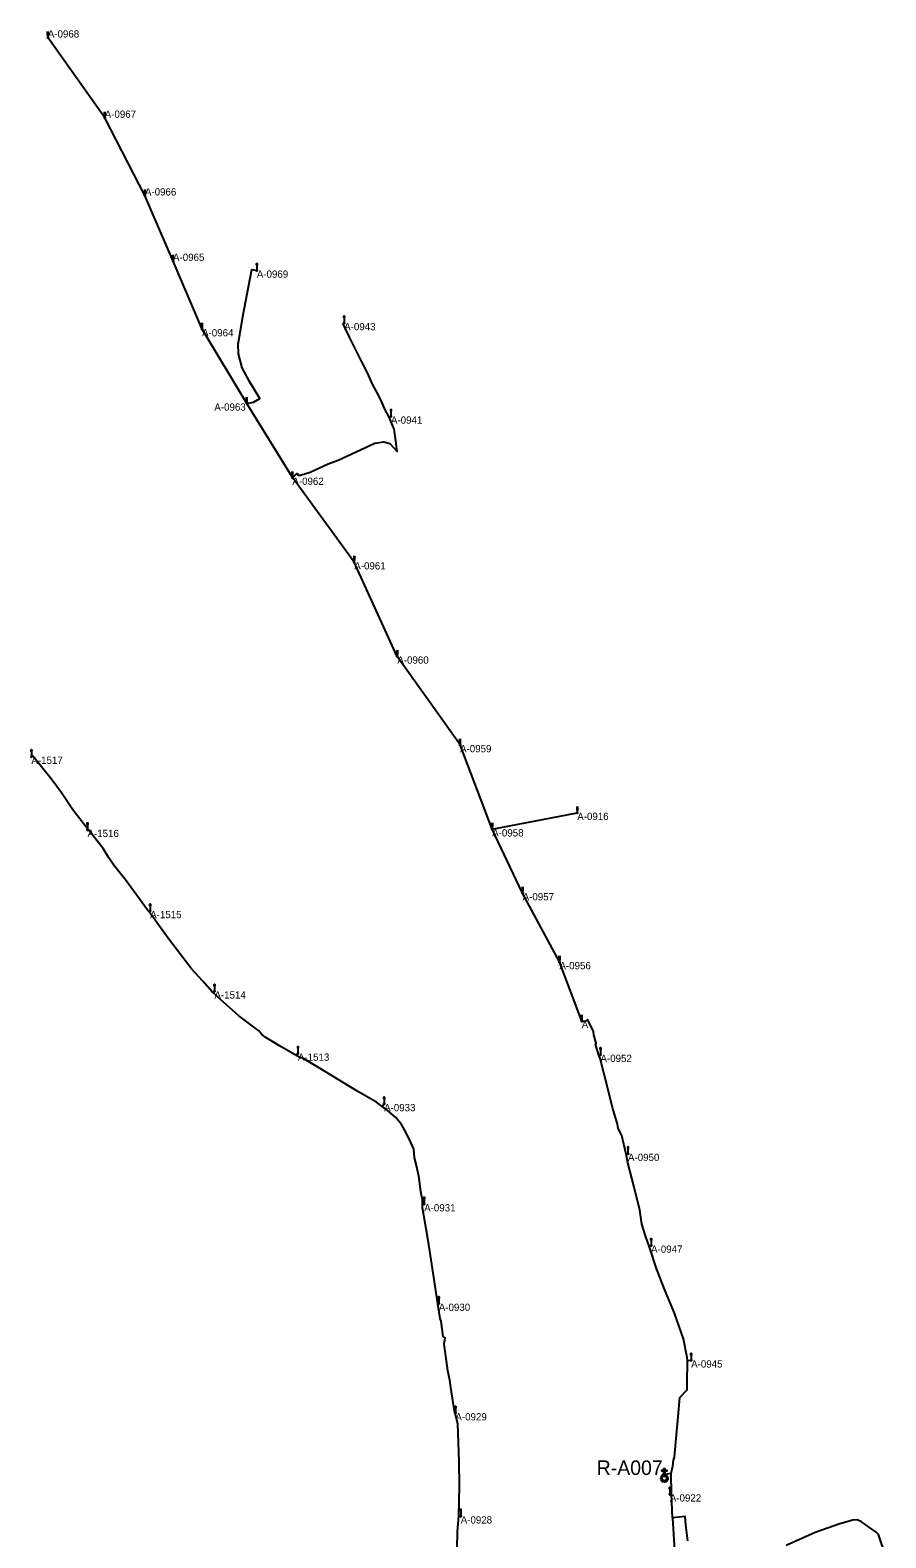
# Model space of a CAD drawing. Extents: x -729889 to -691139, y -995431 to -974354.
# Drawn here: x -727583 to -727230, y -977323 to -976701 of the extents above; entities that cross this region are included whole.
import ezdxf

# ---------------------------------------------------------------- set-up
doc = ezdxf.new("R2010")
doc.units = 0
for name, color, linetype in [('AES venkovní vedení', 7, 'Continuous'), ('Atributy', 7, 'Continuous'), ('Dočasné zaměření bodu', 7, 'Continuous'), ('Skutečně zaměřené kabelové vedení', 7, 'Continuous'), ('Spínací bod veřejného osvětlení', 7, 'Continuous'), ('Světelný bod na stožáru jiného správce (ČEZ)', 7, 'Continuous'), ('Světelný bod na stožáru sadovém', 7, 'Continuous')]:
    doc.layers.add(name, color=color, linetype=linetype)

# ---------------------------------------------------------------- blocks, each defined once
blk = doc.blocks.new('POINT_DISPLAY')
blk.add_line((0, 0), (0, 0))
blk = doc.blocks.new('6.571')
at = {"layer": 'Světelný bod na stožáru sadovém'}
for p, q in [((-0.51, 2.54), (0.51, 2.54)), ((0, 2.54), (0, 0.2))]:
    blk.add_line(p, q, dxfattribs=at)
for points in [[(0.25, 2.54), (0.25, 2.56), (0.25, 2.58), (0.24, 2.6), (0.24, 2.62), (0.23, 2.64), (0.22, 2.66), (0.21, 2.69), (0.19, 2.7), (0.18, 2.72), (0.16, 2.73), (0.15, 2.75), (0.13, 2.76), (0.11, 2.77), (0.09, 2.78), (0.07, 2.78), (0.05, 2.79), (0.02, 2.79), (0, 2.79), (-0.02, 2.79), (-0.05, 2.79), (-0.07, 2.78), (-0.09, 2.78), (-0.11, 2.77), (-0.13, 2.76), (-0.15, 2.75), (-0.16, 2.73), (-0.18, 2.72), (-0.19, 2.7), (-0.21, 2.69), (-0.22, 2.66), (-0.23, 2.64), (-0.24, 2.62), (-0.24, 2.6), (-0.25, 2.58), (-0.25, 2.56), (-0.25, 2.54)], [(-0.2, 0), (-0.17, -0.1), (-0.08, -0.18), (0.04, -0.19), (0.13, -0.14), (0.19, -0.05), (0.18, 0.07), (0.12, 0.15), (0.02, 0.19), (-0.09, 0.17), (-0.17, 0.09), (-0.18, -0.01), (-0.15, -0.1), (-0.06, -0.17), (0.04, -0.17), (0.12, -0.12), (0.17, -0.03), (0.16, 0.08), (0.1, 0.14), (0.01, 0.17), (-0.09, 0.14), (-0.15, 0.07), (-0.16, -0.01), (-0.12, -0.1), (-0.04, -0.15), (0.04, -0.15), (0.12, -0.1), (0.15, -0.01), (0.14, 0.07), (0.08, 0.13), (-0.01, 0.15), (-0.09, 0.12), (-0.13, 0.06), (-0.14, -0.02), (-0.1, -0.1), (-0.03, -0.13), (0.04, -0.13), (0.11, -0.08), (0.13, 0), (0.12, 0.07), (0.06, 0.12), (-0.02, 0.13), (-0.08, 0.1), (-0.12, 0.05), (-0.12, -0.03), (-0.08, -0.09), (-0.02, -0.11), (0.05, -0.11), (0.1, -0.06), (0.11, 0.01), (0.1, 0.06), (0.05, 0.11), (-0.02, 0.11), (-0.07, 0.09), (-0.1, 0.04), (-0.1, -0.03), (-0.06, -0.08), (-0.02, -0.1), (0.05, -0.08), (0.09, -0.04), (0.1, 0.01), (0.08, 0.06), (0.03, 0.09), (-0.02, 0.09), (-0.06, 0.07), (-0.08, 0.02), (-0.08, -0.03), (-0.05, -0.06), (-0.01, -0.08), (0.04, -0.06), (0.07, -0.03), (0.07, 0.01), (0.06, 0.05), (0.02, 0.07), (-0.02, 0.07), (-0.05, 0.05), (-0.07, 0.02), (-0.06, -0.03), (-0.04, -0.05), (0, -0.06), (0.04, -0.04), (0.05, -0.02), (0.06, 0.01), (0.04, 0.04), (0.01, 0.05), (-0.02, 0.05), (-0.04, 0.04), (-0.05, 0.01), (-0.04, -0.02), (-0.02, -0.03), (0.01, -0.04), (0.03, -0.03), (0.04, -0.01), (0.04, 0.01), (0.02, 0.03), (0.01, 0.04), (-0.01, 0.03), (-0.02, 0.02), (-0.03, 0.01), (-0.02, -0.01), (-0.01, -0.02)], [(-0.01, -0.02), (0.01, -0.02), (0.01, -0.01), (0.02, 0), (0.02, 0.01), (0.01, 0.02), (0, 0.02), (-0.01, 0.01), (-0.01, 0.01), (-0.01, 0.01)]]:
    blk.add_lwpolyline(points, dxfattribs=at)
blk.add_circle((0, 0), 0.203, dxfattribs=at)
blk = doc.blocks.new('5.25')
at = {"layer": 'Světelný bod na stožáru jiného správce (ČEZ)'}
for p, q in [((-0.5, 2.29), (0.5, 2.29)), ((-0.5, 1.79), (0.5, 1.79)), ((-0.5, 1.29), (0.5, 1.29)), ((0, 2.29), (0, 0.2))]:
    blk.add_line(p, q, dxfattribs=at)
for points in [[(-0.2, 0), (-0.17, -0.1), (-0.07, -0.18), (0.04, -0.18), (0.13, -0.14), (0.18, -0.04), (0.17, 0.07), (0.11, 0.15), (0.02, 0.19), (-0.09, 0.16), (-0.16, 0.08), (-0.18, 0), (-0.14, -0.1), (-0.05, -0.16), (0.04, -0.16), (0.12, -0.12), (0.17, -0.02), (0.15, 0.07), (0.1, 0.14), (0, 0.17), (-0.09, 0.14), (-0.14, 0.07), (-0.16, -0.01), (-0.12, -0.1), (-0.04, -0.15), (0.04, -0.14), (0.11, -0.1), (0.15, -0.01), (0.13, 0.07), (0.08, 0.13), (0, 0.15), (-0.08, 0.12), (-0.13, 0.06), (-0.14, -0.02), (-0.09, -0.09), (-0.03, -0.13), (0.04, -0.12), (0.1, -0.07), (0.13, 0), (0.11, 0.06), (0.06, 0.11), (-0.01, 0.13), (-0.08, 0.1), (-0.11, 0.04), (-0.12, -0.02), (-0.08, -0.08), (-0.02, -0.11), (0.04, -0.1), (0.09, -0.05), (0.11, 0), (0.09, 0.06), (0.04, 0.1), (-0.02, 0.11), (-0.07, 0.08), (-0.1, 0.03), (-0.09, -0.03), (-0.06, -0.07), (-0.01, -0.09), (0.04, -0.08), (0.08, -0.04), (0.09, 0), (0.07, 0.05), (0.03, 0.09), (-0.02, 0.09), (-0.06, 0.06), (-0.08, 0.02), (-0.07, -0.03), (-0.05, -0.06), (0, -0.07), (0.04, -0.06), (0.06, -0.03), (0.07, 0.01), (0.05, 0.05), (0.02, 0.07), (-0.01, 0.07), (-0.05, 0.05), (-0.06, 0.01), (-0.05, -0.02), (-0.03, -0.04), (0, -0.05), (0.03, -0.04), (0.05, -0.02), (0.05, 0.01), (0.04, 0.04), (0.01, 0.05), (-0.01, 0.05), (-0.03, 0.03), (-0.04, 0), (-0.04, -0.01), (-0.02, -0.03), (0, -0.03), (0.02, -0.02), (0.03, -0.01), (0.03, 0.01), (0.02, 0.02), (0, 0.03), (-0.01, 0.03), (-0.02, 0.02), (-0.02, 0), (-0.02, 0), (-0.01, -0.01)], [(-0.01, -0.01), (0, -0.01), (0.01, -0.01), (0.01, 0), (0.01, 0.01), (0.01, 0.01), (0, 0.01), (0, 0.01), (0, 0), (0, 0)]]:
    blk.add_lwpolyline(points, dxfattribs=at)
blk.add_circle((0, 0), 0.199, dxfattribs=at)
blk = doc.blocks.new('5.25_BB')
at = {"layer": 'Světelný bod na stožáru jiného správce (ČEZ)'}
for p, q in [((-0.5, 2.29), (0.5, 2.29)), ((-0.5, 1.79), (0.5, 1.79)), ((-0.5, 1.29), (0.5, 1.29)), ((0, 2.29), (0, 0.2))]:
    blk.add_line(p, q, dxfattribs=at)
for points in [[(-0.2, 0), (-0.17, -0.1), (-0.07, -0.18), (0.04, -0.18), (0.13, -0.14), (0.18, -0.04), (0.17, 0.07), (0.11, 0.15), (0.02, 0.19), (-0.09, 0.16), (-0.16, 0.08), (-0.18, 0), (-0.14, -0.1), (-0.05, -0.16), (0.04, -0.16), (0.12, -0.12), (0.17, -0.02), (0.15, 0.07), (0.1, 0.14), (0, 0.17), (-0.09, 0.14), (-0.14, 0.07), (-0.16, -0.01), (-0.12, -0.1), (-0.04, -0.15), (0.04, -0.14), (0.11, -0.1), (0.15, -0.01), (0.13, 0.07), (0.08, 0.13), (0, 0.15), (-0.08, 0.12), (-0.13, 0.06), (-0.14, -0.02), (-0.09, -0.09), (-0.03, -0.13), (0.04, -0.12), (0.1, -0.07), (0.13, 0), (0.11, 0.06), (0.06, 0.11), (-0.01, 0.13), (-0.08, 0.1), (-0.11, 0.04), (-0.12, -0.02), (-0.08, -0.08), (-0.02, -0.11), (0.04, -0.1), (0.09, -0.05), (0.11, 0), (0.09, 0.06), (0.04, 0.1), (-0.02, 0.11), (-0.07, 0.08), (-0.1, 0.03), (-0.09, -0.03), (-0.06, -0.07), (-0.01, -0.09), (0.04, -0.08), (0.08, -0.04), (0.09, 0), (0.07, 0.05), (0.03, 0.09), (-0.02, 0.09), (-0.06, 0.06), (-0.08, 0.02), (-0.07, -0.03), (-0.05, -0.06), (0, -0.07), (0.04, -0.06), (0.06, -0.03), (0.07, 0.01), (0.05, 0.05), (0.02, 0.07), (-0.01, 0.07), (-0.05, 0.05), (-0.06, 0.01), (-0.05, -0.02), (-0.03, -0.04), (0, -0.05), (0.03, -0.04), (0.05, -0.02), (0.05, 0.01), (0.04, 0.04), (0.01, 0.05), (-0.01, 0.05), (-0.03, 0.03), (-0.04, 0), (-0.04, -0.01), (-0.02, -0.03), (0, -0.03), (0.02, -0.02), (0.03, -0.01), (0.03, 0.01), (0.02, 0.02), (0, 0.03), (-0.01, 0.03), (-0.02, 0.02), (-0.02, 0), (-0.02, 0), (-0.01, -0.01)], [(-0.01, -0.01), (0, -0.01), (0.01, -0.01), (0.01, 0), (0.01, 0.01), (0.01, 0.01), (0, 0.01), (0, 0.01), (0, 0), (0, 0)]]:
    blk.add_lwpolyline(points, dxfattribs=at)
blk.add_circle((0, 0), 0.199, dxfattribs=at)
blk = doc.blocks.new('6.06')
at = {"layer": 'Spínací bod veřejného osvětlení'}
blk.add_lwpolyline([(-0.22, 0.06), (-0.22, 1.7), (-1.04, 1.7), (-1.04, 2.08), (-0.22, 2.08), (-0.22, 2.83), (0.23, 2.83), (0.23, 2.08), (1.06, 2.08), (1.06, 1.7), (0.23, 1.7), (0.23, 0.06)], close=True, dxfattribs=at)
for radius in [1.5, 0.945]:
    blk.add_circle((0, -1.33), radius, dxfattribs=at)

msp = doc.modelspace()

# ---------------------------------------------------------------- linework, layer by layer
at = {"layer": 'AES venkovní vedení'}
msp.add_line((-727474.63, -976885.69), (-727493.48, -976855.07), dxfattribs=at)
for points in [[(-727493.48, -976855.07), (-727511.88, -976824.43), (-727523.86, -976796.36), (-727535.44, -976769.36), (-727552.05, -976737.3), (-727575.5, -976704.18)], [(-727392.21, -977030.76), (-727405.46, -976996.02), (-727431.34, -976959.45), (-727449.09, -976920.6), (-727474.63, -976885.69)], [(-727355.27, -977109.9), (-727364.46, -977085.55), (-727379.64, -977057.12), (-727392.21, -977030.76), (-727357.12, -977023.97)]]:
    msp.add_lwpolyline(points, dxfattribs=at)
at = {"layer": 'Skutečně zaměřené kabelové vedení'}
msp.add_line((-727318.26, -977305.16), (-727318.32, -977296.47), dxfattribs=at)
for points in [[(-727493.48, -976855.07), (-727490.73, -976854.64), (-727487.99, -976853.06), (-727492.29, -976845.99), (-727495.39, -976840.37), (-727496.87, -976834.69), (-727496.99, -976830.47), (-727496.26, -976826.82), (-727495.08, -976819.27), (-727491.38, -976799.87), (-727489.28, -976800.23)], [(-727434.64, -976860.82), (-727436.51, -976857.52), (-727437.53, -976854.91), (-727439.42, -976851.09), (-727441.43, -976847.39), (-727443.7, -976842.48), (-727445.59, -976838.73), (-727448.04, -976833.8), (-727451.05, -976827.74), (-727453.67, -976822.26), (-727453.25, -976821.88)], [(-727474.63, -976885.69), (-727472.63, -976884.03), (-727472.18, -976884.64), (-727471.25, -976884.73), (-727467.23, -976883.43), (-727459.82, -976880.02), (-727455.79, -976878.51), (-727444.46, -976873.34), (-727440.62, -976871.47), (-727436.94, -976870.99), (-727434.47, -976871.65), (-727431.47, -976874.89), (-727431.95, -976870.55), (-727432.61, -976865.76), (-727434.64, -976860.82), (-727433.96, -976860.44)], [(-727559.14, -977030.99), (-727558.94, -977030.81), (-727565.25, -977022.82), (-727569.91, -977015.82), (-727574.15, -977009.93), (-727581.01, -977001.47), (-727581.77, -977000.48), (-727582.28, -977000.81)], [(-727533.28, -977064.46), (-727533.76, -977064.91), (-727534.25, -977064.24), (-727543.43, -977051.6), (-727548.38, -977045.49), (-727550.37, -977042.55), (-727552.72, -977038.71), (-727558.92, -977030.85), (-727559.14, -977030.99)], [(-727533.28, -977064.46), (-727533.76, -977064.91), (-727534.25, -977064.24), (-727543.43, -977051.6), (-727548.38, -977045.49)], [(-727506.78, -977097.63), (-727507.23, -977098.21), (-727507.81, -977097.72), (-727511.56, -977093.46), (-727516.24, -977088.38), (-727525.59, -977076.08), (-727533.76, -977064.91), (-727533.28, -977064.46)], [(-727472.33, -977123.3), (-727472.82, -977124.21), (-727479.96, -977120.14), (-727485.54, -977116.71), (-727487.2, -977115.45), (-727488.4, -977113.99), (-727496.66, -977107.76), (-727505.5, -977099.89), (-727507.23, -977098.21), (-727506.78, -977097.63)], [(-727348.23, -977124.01), (-727349.61, -977119.45), (-727349.25, -977119.06), (-727350.28, -977115.62), (-727350.48, -977114.23), (-727351.79, -977111.28), (-727352.89, -977109.22), (-727353.8, -977110.04), (-727354.9, -977110.1), (-727355.27, -977109.9)], [(-727436.79, -977144.12), (-727437.56, -977145.18), (-727439.96, -977143.42), (-727447.61, -977138.99), (-727463.9, -977129.08), (-727470.63, -977125.16), (-727471.82, -977124.84), (-727472.82, -977124.21), (-727472.33, -977123.3)], [(-727336.92, -977164.79), (-727338.76, -977157.2), (-727340.2, -977154.22), (-727340.49, -977152.51), (-727342.63, -977145.61), (-727344.69, -977137.14), (-727347.66, -977125.37), (-727348.23, -977124.01), (-727347.53, -977123.8)], [(-727420.93, -977185.45), (-727420.92, -977183.65), (-727421.67, -977180.33), (-727422.34, -977174.72), (-727423.27, -977170.1), (-727424.19, -977166.3), (-727424.51, -977162.84), (-727426.33, -977158.8), (-727428.33, -977154.81), (-727429.62, -977152.55), (-727432.01, -977149.65), (-727435.5, -977146.68), (-727437.56, -977145.18), (-727436.79, -977144.12)], [(-727327.51, -977202.79), (-727328.81, -977198.94), (-727330.42, -977193.7), (-727331.33, -977187.93), (-727333.78, -977177.94), (-727336.21, -977168.44), (-727336.92, -977164.79), (-727336.19, -977164.65)], [(-727414.59, -977226.55), (-727414.99, -977223.79), (-727416.47, -977214.79), (-727418.34, -977202.16), (-727419.42, -977195.7), (-727420.93, -977186.96), (-727420.93, -977185.45), (-727420.27, -977185.45)], [(-727311.71, -977250), (-727311.8, -977248.74), (-727313.3, -977240.99), (-727317.03, -977230.49), (-727321.13, -977220.47), (-727324.25, -977212.47), (-727327.51, -977202.79), (-727326.66, -977202.5)], [(-727407.37, -977271.68), (-727407.63, -977271.72), (-727409.28, -977261.12), (-727409.74, -977258.11), (-727410.5, -977254.2), (-727411.04, -977250.15), (-727412.03, -977243.19), (-727411.57, -977240.62), (-727412.49, -977240.1), (-727413.29, -977233.76), (-727413.71, -977232.69), (-727414.59, -977226.55), (-727414.22, -977226.5)], [(-727322.13, -977297.49), (-727321.94, -977297.06), (-727320.65, -977296.92), (-727318.32, -977296.47), (-727317.68, -977293.53), (-727317.48, -977291.03), (-727317.05, -977289.87), (-727316.21, -977280.7), (-727315.56, -977273.18), (-727314.85, -977265.2), (-727311.84, -977262.09), (-727311.72, -977259.47), (-727311.71, -977250), (-727310.14, -977249.89)], [(-727407.63, -977271.72), (-727406.46, -977275.91), (-727405.98, -977291.66), (-727405.88, -977301.64), (-727406.14, -977314.22), (-727405.19, -977314.23)], [(-727317.77, -977314.82), (-727318.26, -977305.16), (-727318.93, -977305.16)], [(-727406.14, -977314.22), (-727406.64, -977320.57), (-727406.82, -977327.65), (-727406.79, -977329.45), (-727406.68, -977340.49), (-727405.77, -977340.94)], [(-727311.5, -977324.42), (-727312.29, -977317.75), (-727312.56, -977314.35), (-727317.77, -977314.82), (-727316.87, -977330.62)], [(-727229.83, -977330.66), (-727232.92, -977321.78), (-727233.86, -977320.81), (-727239.93, -977316.52), (-727241.69, -977315.75), (-727243.43, -977315.82), (-727248.85, -977317.4), (-727258.98, -977320.94), (-727270.95, -977326.32)]]:
    msp.add_lwpolyline(points, dxfattribs=at)

# ---------------------------------------------------------------- block references
at = {"layer": 'Dočasné zaměření bodu'}
msp.add_blockref('POINT_DISPLAY', (-727431.13, -977149.35), dxfattribs=at)
at = {"layer": 'Spínací bod veřejného osvětlení'}
msp.add_blockref('6.06', (-727321.19, -977297.3), dxfattribs=at)
at = {"layer": 'Světelný bod na stožáru jiného správce (ČEZ)', "xscale": 1.0049999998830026, "yscale": 1.0049999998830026}
for name, p in [('5.25_BB', (-727575.5, -976704.18)), ('5.25', (-727552.05, -976737.3)), ('5.25', (-727535.44, -976769.36)), ('5.25', (-727523.86, -976796.36)), ('5.25', (-727511.88, -976824.43)), ('5.25', (-727493.48, -976855.07)), ('5.25', (-727474.63, -976885.69)), ('5.25', (-727449.09, -976920.6)), ('5.25', (-727431.34, -976959.45)), ('5.25', (-727405.46, -976996.02)), ('5.25', (-727357.12, -977023.97)), ('5.25', (-727392.21, -977030.76)), ('5.25', (-727379.64, -977057.12)), ('5.25', (-727364.46, -977085.55)), ('5.25', (-727355.27, -977109.9))]:
    msp.add_blockref(name, p, dxfattribs=at)
at = {"layer": 'Světelný bod na stožáru sadovém', "xscale": 1.0016949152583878, "yscale": 1.0016949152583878}
for p in [(-727489.28, -976800.23), (-727453.25, -976821.88), (-727433.96, -976860.44), (-727582.28, -977000.81), (-727559.14, -977030.99), (-727533.28, -977064.46), (-727506.78, -977097.63), (-727472.33, -977123.3), (-727347.53, -977123.8), (-727436.79, -977144.12), (-727336.19, -977164.65), (-727420.27, -977185.45), (-727326.66, -977202.5), (-727414.22, -977226.5), (-727310.14, -977249.89), (-727407.37, -977271.68), (-727318.93, -977305.16), (-727405.19, -977314.23)]:
    msp.add_blockref('6.571', p, dxfattribs=at)

# ---------------------------------------------------------------- texts
at = {"layer": 'Atributy'}
for s, height, p in [('A-0968', 3, (-727575.5, -976704.13)), ('A-0967', 3, (-727552.05, -976737.25)), ('A-0966', 3, (-727535.44, -976769.31)), ('A-0965', 3, (-727523.86, -976796.31)), ('A-0969', 3, (-727489.28, -976803.24)), ('A-0943', 3, (-727453.25, -976824.89)), ('A-0964', 3, (-727511.88, -976827.44)), ('A-0963', 3, (-727506.81, -976858.08)), ('A-0941', 3, (-727433.96, -976863.45)), ('A-0962', 3, (-727474.63, -976888.7)), ('A-0961', 3, (-727449.09, -976923.61)), ('A-0960', 3, (-727431.34, -976962.46)), ('A-0959', 3, (-727405.46, -976999.03)), ('A-1517', 3, (-727582.28, -977003.82)), ('A-0916', 3, (-727357.12, -977026.98)), ('A-1516', 3, (-727559.14, -977034.01)), ('A-0958', 3, (-727392.21, -977033.77)), ('A-0957', 3, (-727379.64, -977060.13)), ('A-1515', 3, (-727533.28, -977067.47)), ('A-0956', 3, (-727364.46, -977088.56)), ('A-1514', 3, (-727506.78, -977100.64)), ('A', 3, (-727355.27, -977112.9)), ('A-1513', 3, (-727472.33, -977126.31)), ('A-0952', 3, (-727347.53, -977126.81)), ('A-0933', 3, (-727436.79, -977147.13)), ('A-0950', 3, (-727336.19, -977167.66)), ('A-0931', 3, (-727420.27, -977188.46)), ('A-0947', 3, (-727326.66, -977205.51)), ('A-0930', 3, (-727414.22, -977229.51)), ('A-0945', 3, (-727310.14, -977252.9)), ('A-0929', 3, (-727407.37, -977274.69)), ('R-A007', 6, (-727349.09, -977297.2)), ('A-0922', 3, (-727318.93, -977308.17)), ('A-0928', 3, (-727405.19, -977317.24))]:
    msp.add_text(s, height=height, dxfattribs=at).set_placement(p)

doc.saveas('drawing.dxf')
